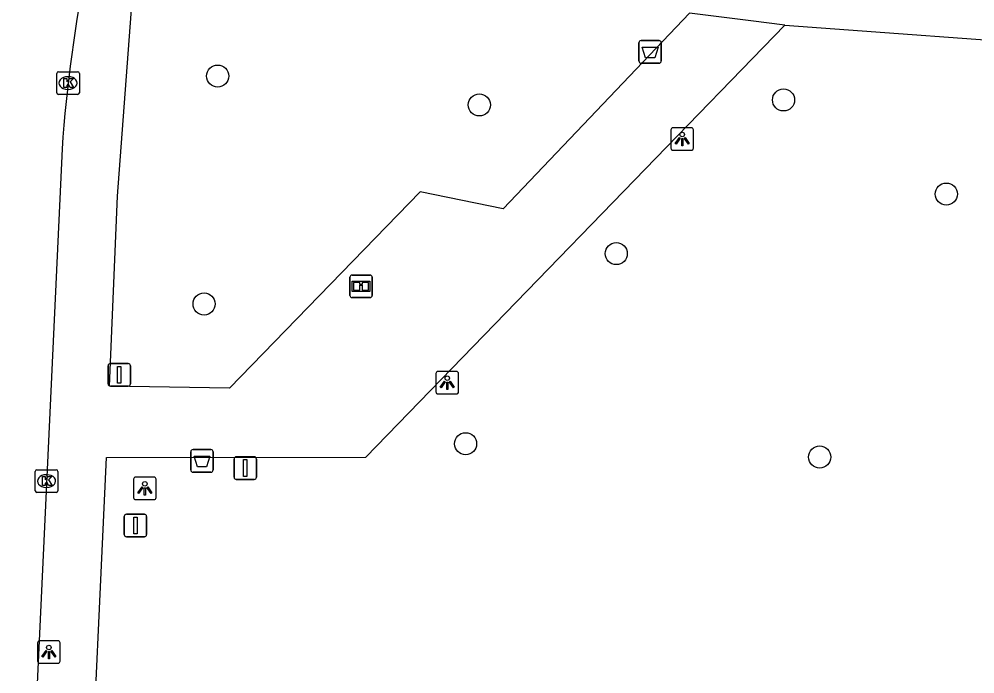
# Model space of a CAD drawing. Extents: x 160203 to 161526, y 379529 to 381797.
# Drawn here: x 161199.8 to 161242.09, y 380873.21 to 380902.17 of the extents above; entities that cross this region are included whole.
import ezdxf

# ---------------------------------------------------------------- set-up
doc = ezdxf.new("R2010")
doc.units = 0
for name, color, linetype in [('IMGEO_Afvalbak', 7, 'Continuous'), ('IMGEO_Boom', 7, 'Continuous'), ('IMGEO_Informatiebord', 7, 'Continuous'), ('IMGEO_Kolk', 7, 'Continuous'), ('IMGEO_Lichtpunt', 7, 'Continuous'), ('IMGEO_Rijbaan_lokaal_gesloten', 7, 'Continuous'), ('IMGEO_Verkeersbordpaal', 7, 'Continuous'), ('IMGEO_Voetpad_open', 7, 'Continuous')]:
    doc.layers.add(name, color=color, linetype=linetype)

msp = doc.modelspace()

# ---------------------------------------------------------------- linework, layer by layer
at = {"layer": 'IMGEO_Afvalbak'}
for p, q in [((161227.223, 380900.324), (161227.223, 380901.124)), ((161227.223, 380901.124), (161227.223, 380900.324)), ((161227.323, 380901.224), (161228.113, 380901.224)), ((161228.113, 380901.224), (161227.323, 380901.224)), ((161228.213, 380901.124), (161228.213, 380900.324)), ((161228.213, 380900.324), (161228.213, 380901.124)), ((161228.113, 380900.224), (161227.323, 380900.224)), ((161227.323, 380900.224), (161228.113, 380900.224)), ((161207.499, 380883.13), (161208.289, 380883.13)), ((161208.289, 380883.13), (161207.499, 380883.13)), ((161207.399, 380882.23), (161207.399, 380883.03)), ((161207.399, 380883.03), (161207.399, 380882.23)), ((161208.389, 380883.03), (161208.389, 380882.23)), ((161208.389, 380882.23), (161208.389, 380883.03)), ((161208.289, 380882.13), (161207.499, 380882.13)), ((161207.499, 380882.13), (161208.289, 380882.13))]:
    msp.add_line(p, q, dxfattribs=at)
for points in [[(161227.366, 380900.938), (161228.07, 380900.938), (161227.921, 380900.468), (161227.515, 380900.468), (161227.366, 380900.938)], [(161207.542, 380882.844), (161208.246, 380882.844), (161208.097, 380882.374), (161207.691, 380882.374), (161207.542, 380882.844)]]:
    msp.add_lwpolyline(points, dxfattribs=at)
for centre, start, end in [((161227.323, 380901.124), 90, 180), ((161227.323, 380901.124), 90, 180), ((161228.113, 380901.124), 0, 90), ((161228.113, 380901.124), 360, 90), ((161227.323, 380900.324), 180, 270), ((161227.323, 380900.324), 180, 270), ((161228.113, 380900.324), 270, 0), ((161228.113, 380900.324), 270, 0), ((161207.499, 380883.03), 90, 180), ((161207.499, 380883.03), 90, 180), ((161208.289, 380883.03), 0, 90), ((161208.289, 380883.03), 360, 90), ((161207.499, 380882.23), 180, 270), ((161207.499, 380882.23), 180, 270), ((161208.289, 380882.23), 270, 0), ((161208.289, 380882.23), 270, 0)]:
    msp.add_arc(centre, 0.1, start, end, dxfattribs=at)
at = {"layer": 'IMGEO_Boom'}
for centre in [(161208.589, 380899.655), (161220.164, 380898.38), (161233.62, 380898.6), (161240.821, 380894.433), (161226.22, 380891.8), (161207.989, 380889.573), (161219.555, 380883.386), (161235.22, 380882.8)]:
    msp.add_circle(centre, 0.489, dxfattribs=at)
at = {"layer": 'IMGEO_Informatiebord'}
for p, q in [((161214.438, 380889.953), (161214.438, 380890.753)), ((161214.438, 380890.753), (161214.438, 380889.953)), ((161214.538, 380890.853), (161215.328, 380890.853)), ((161215.328, 380890.853), (161214.538, 380890.853)), ((161215.428, 380890.753), (161215.428, 380889.953)), ((161215.428, 380889.953), (161215.428, 380890.753)), ((161215.328, 380889.853), (161214.538, 380889.853)), ((161214.538, 380889.853), (161215.328, 380889.853))]:
    msp.add_line(p, q, dxfattribs=at)
for points in [[(161214.539, 380890.585), (161215.327, 380890.585), (161215.327, 380890.121), (161214.539, 380890.121), (161214.539, 380890.585)], [(161214.604, 380890.52), (161214.604, 380890.186), (161214.879, 380890.186), (161214.88, 380890.399), (161214.984, 380890.4), (161214.985, 380890.186), (161215.262, 380890.186), (161215.262, 380890.52), (161214.986, 380890.52), (161214.986, 380890.44), (161214.88, 380890.44), (161214.88, 380890.52), (161214.604, 380890.52)]]:
    msp.add_lwpolyline(points, dxfattribs=at)
for centre, start, end in [((161214.538, 380890.753), 90, 180), ((161214.538, 380890.753), 90, 180), ((161215.328, 380890.753), 0, 90), ((161215.328, 380890.753), 360, 90), ((161214.538, 380889.953), 180, 270), ((161214.538, 380889.953), 180, 270), ((161215.328, 380889.953), 270, 0), ((161215.328, 380889.953), 270, 0)]:
    msp.add_arc(centre, 0.1, start, end, dxfattribs=at)
at = {"layer": 'IMGEO_Kolk'}
for p, q in [((161201.468, 380898.919), (161201.468, 380899.771)), ((161201.543, 380899.845), (161202.395, 380899.845)), ((161201.956, 380899.625), (161201.981, 380899.625)), ((161202.469, 380899.771), (161202.469, 380898.919)), ((161202.395, 380898.845), (161201.543, 380898.845)), ((161201.979, 380899.065), (161201.954, 380899.065)), ((161200.518, 380881.31), (161200.518, 380882.162)), ((161200.593, 380882.236), (161201.445, 380882.236)), ((161201.006, 380882.016), (161201.031, 380882.016)), ((161201.519, 380882.162), (161201.519, 380881.31)), ((161201.029, 380881.456), (161201.004, 380881.456)), ((161201.445, 380881.236), (161200.593, 380881.236))]:
    msp.add_line(p, q, dxfattribs=at)
for points in [[(161201.468, 380898.919), (161201.468, 380899.771)], [(161201.543, 380899.845), (161202.395, 380899.845)], [(161202.469, 380899.771), (161202.469, 380898.919)], [(161201.789, 380899.545), (161201.912, 380899.545), (161201.912, 380899.394), (161202.042, 380899.545), (161202.206, 380899.545), (161202.06, 380899.394), (161202.213, 380899.145), (161202.061, 380899.145), (161201.976, 380899.309), (161201.912, 380899.242), (161201.912, 380899.145), (161201.789, 380899.145), (161201.789, 380899.545)], [(161202.395, 380898.845), (161201.543, 380898.845)], [(161200.518, 380881.31), (161200.518, 380882.162)], [(161200.593, 380882.236), (161201.445, 380882.236)], [(161200.839, 380881.936), (161200.962, 380881.936), (161200.962, 380881.785), (161201.092, 380881.936), (161201.256, 380881.936), (161201.11, 380881.785), (161201.263, 380881.536), (161201.111, 380881.536), (161201.026, 380881.7), (161200.962, 380881.633), (161200.962, 380881.536), (161200.839, 380881.536), (161200.839, 380881.936)], [(161201.519, 380882.162), (161201.519, 380881.31)], [(161201.445, 380881.236), (161200.593, 380881.236)]]:
    msp.add_lwpolyline(points, dxfattribs=at)
for centre, start, end in [((161201.545, 380899.769), 91.552, 178.448), ((161201.545, 380899.769), 91.552, 178.448), ((161202.393, 380899.769), 1.552, 88.448), ((161202.393, 380899.769), 1.552, 88.448), ((161201.545, 380898.921), 181.552, 268.448), ((161201.545, 380898.921), 181.552, 268.448), ((161202.393, 380898.921), 271.552, 358.448), ((161202.393, 380898.921), 271.552, 358.448), ((161200.595, 380882.16), 91.552, 178.448), ((161200.595, 380882.16), 91.552, 178.448), ((161201.443, 380882.16), 1.552, 88.448), ((161201.443, 380882.16), 1.552, 88.448), ((161200.595, 380881.312), 181.552, 268.448), ((161200.595, 380881.312), 181.552, 268.448), ((161201.443, 380881.312), 271.552, 358.448), ((161201.443, 380881.312), 271.552, 358.448)]:
    msp.add_arc(centre, 0.0765, start, end, dxfattribs=at)
for centre, major_axis, ratio, start_param, end_param in [((161201.955, 380899.345), (-0.387, 0.002), 0.722429, 4.712389, 7.853982), ((161201.98, 380899.345), (-0.39, 0.002), 0.717154, 1.570796, 4.712389), ((161201.005, 380881.736), (-0.387, 0.002), 0.722429, 4.712389, 7.853982), ((161201.03, 380881.736), (-0.39, 0.002), 0.717154, 1.570796, 4.712389)]:
    msp.add_ellipse(centre, major_axis=major_axis, ratio=ratio, start_param=start_param, end_param=end_param, dxfattribs=at)
at = {"layer": 'IMGEO_Lichtpunt'}
for p, q in [((161228.641, 380897.272), (161228.641, 380896.465)), ((161228.641, 380897.272), (161228.641, 380896.465)), ((161229.543, 380897.367), (161228.735, 380897.367)), ((161229.543, 380897.367), (161228.735, 380897.367)), ((161229.637, 380896.465), (161229.637, 380897.272)), ((161229.637, 380896.465), (161229.637, 380897.272)), ((161228.735, 380896.371), (161229.543, 380896.371)), ((161228.735, 380896.371), (161229.543, 380896.371)), ((161219.148, 380886.587), (161218.34, 380886.587)), ((161219.148, 380886.587), (161218.34, 380886.587)), ((161218.246, 380886.492), (161218.246, 380885.685)), ((161218.246, 380886.492), (161218.246, 380885.685)), ((161219.242, 380885.685), (161219.242, 380886.492)), ((161219.242, 380885.685), (161219.242, 380886.492)), ((161218.34, 380885.591), (161219.148, 380885.591)), ((161218.34, 380885.591), (161219.148, 380885.591)), ((161205.77, 380881.912), (161204.962, 380881.912)), ((161205.77, 380881.912), (161204.962, 380881.912)), ((161204.868, 380881.817), (161204.868, 380881.01)), ((161204.868, 380881.817), (161204.868, 380881.01)), ((161205.864, 380881.01), (161205.864, 380881.817)), ((161205.864, 380881.01), (161205.864, 380881.817)), ((161204.962, 380880.916), (161205.77, 380880.916)), ((161204.962, 380880.916), (161205.77, 380880.916)), ((161201.525, 380874.672), (161200.717, 380874.672)), ((161201.525, 380874.672), (161200.717, 380874.672)), ((161200.623, 380874.577), (161200.623, 380873.77)), ((161200.623, 380874.577), (161200.623, 380873.77)), ((161201.619, 380873.77), (161201.619, 380874.577)), ((161201.619, 380873.77), (161201.619, 380874.577)), ((161200.717, 380873.676), (161201.525, 380873.676)), ((161200.717, 380873.676), (161201.525, 380873.676))]:
    msp.add_line(p, q, dxfattribs=at)
for points in [[(161229.015, 380896.936), (161229.054, 380896.908), (161228.866, 380896.646), (161228.828, 380896.673), (161229.015, 380896.936)], [(161229.117, 380896.888), (161229.164, 380896.888), (161229.164, 380896.566), (161229.117, 380896.566), (161229.117, 380896.888)], [(161229.227, 380896.908), (161229.265, 380896.935), (161229.452, 380896.673), (161229.413, 380896.645), (161229.227, 380896.908)], [(161218.62, 380886.156), (161218.659, 380886.128), (161218.471, 380885.866), (161218.433, 380885.893), (161218.62, 380886.156)], [(161218.722, 380886.108), (161218.769, 380886.108), (161218.769, 380885.786), (161218.722, 380885.786), (161218.722, 380886.108)], [(161218.832, 380886.128), (161218.87, 380886.155), (161219.057, 380885.893), (161219.018, 380885.865), (161218.832, 380886.128)], [(161205.242, 380881.481), (161205.281, 380881.453), (161205.093, 380881.191), (161205.055, 380881.218), (161205.242, 380881.481)], [(161205.454, 380881.453), (161205.492, 380881.48), (161205.679, 380881.218), (161205.64, 380881.19), (161205.454, 380881.453)], [(161205.344, 380881.433), (161205.391, 380881.433), (161205.391, 380881.111), (161205.344, 380881.111), (161205.344, 380881.433)], [(161200.997, 380874.241), (161201.036, 380874.213), (161200.848, 380873.951), (161200.81, 380873.978), (161200.997, 380874.241)], [(161201.099, 380874.193), (161201.146, 380874.193), (161201.146, 380873.871), (161201.099, 380873.871), (161201.099, 380874.193)], [(161201.209, 380874.213), (161201.247, 380874.24), (161201.434, 380873.978), (161201.395, 380873.95), (161201.209, 380874.213)]]:
    msp.add_lwpolyline(points, dxfattribs=at)
for centre in [(161229.14, 380897.07), (161218.745, 380886.29), (161205.367, 380881.615), (161201.122, 380874.375)]:
    msp.add_circle(centre, 0.0994, dxfattribs=at)
for centre, start, end in [((161228.735, 380897.272), 90, 180), ((161228.735, 380897.272), 90, 180), ((161229.543, 380897.272), 0, 90), ((161229.543, 380897.272), 0, 90), ((161228.735, 380896.465), 180, 270), ((161228.735, 380896.465), 180, 270), ((161229.543, 380896.465), 270, 0), ((161229.543, 380896.465), 270, 360), ((161218.34, 380886.492), 90, 180), ((161218.34, 380886.492), 90, 180), ((161219.148, 380886.492), 0, 90), ((161219.148, 380886.492), 0, 90), ((161218.34, 380885.685), 180, 270), ((161218.34, 380885.685), 180, 270), ((161219.148, 380885.685), 270, 0), ((161219.148, 380885.685), 270, 360), ((161204.962, 380881.817), 90, 180), ((161204.962, 380881.817), 90, 180), ((161205.77, 380881.817), 0, 90), ((161205.77, 380881.817), 0, 90), ((161204.962, 380881.01), 180, 270), ((161204.962, 380881.01), 180, 270), ((161205.77, 380881.01), 270, 0), ((161205.77, 380881.01), 270, 360), ((161200.717, 380874.577), 90, 180), ((161200.717, 380874.577), 90, 180), ((161201.525, 380874.577), 0, 90), ((161201.525, 380874.577), 0, 90), ((161200.717, 380873.77), 180, 270), ((161200.717, 380873.77), 180, 270), ((161201.525, 380873.77), 270, 0), ((161201.525, 380873.77), 270, 360)]:
    msp.add_arc(centre, 0.0946, start, end, dxfattribs=at)
at = {"layer": 'IMGEO_Rijbaan_lokaal_gesloten'}
msp.add_lwpolyline([(161201.703, 380896.433), (161199.805, 380855.742)], dxfattribs=at)
msp.add_arc((161269.121, 380891.612), 67.59, 168.7829, 175.90974, dxfattribs=at)
at = {"layer": 'IMGEO_Verkeersbordpaal'}
for p, q in [((161203.841, 380886.938), (161204.631, 380886.938)), ((161204.631, 380886.938), (161203.841, 380886.938)), ((161203.741, 380886.038), (161203.741, 380886.838)), ((161203.741, 380886.838), (161203.741, 380886.038)), ((161204.731, 380886.838), (161204.731, 380886.038)), ((161204.731, 380886.038), (161204.731, 380886.838)), ((161204.631, 380885.938), (161203.841, 380885.938)), ((161203.841, 380885.938), (161204.631, 380885.938)), ((161209.312, 380881.91), (161209.312, 380882.71)), ((161209.312, 380882.71), (161209.312, 380881.91)), ((161209.412, 380882.81), (161210.202, 380882.81)), ((161210.202, 380882.81), (161209.412, 380882.81)), ((161210.302, 380882.71), (161210.302, 380881.91)), ((161210.302, 380881.91), (161210.302, 380882.71)), ((161210.202, 380881.81), (161209.412, 380881.81)), ((161209.412, 380881.81), (161210.202, 380881.81)), ((161204.457, 380879.371), (161204.457, 380880.171)), ((161204.457, 380880.171), (161204.457, 380879.371)), ((161204.557, 380880.271), (161205.347, 380880.271)), ((161205.347, 380880.271), (161204.557, 380880.271)), ((161205.447, 380880.171), (161205.447, 380879.371)), ((161205.447, 380879.371), (161205.447, 380880.171)), ((161205.347, 380879.271), (161204.557, 380879.271)), ((161204.557, 380879.271), (161205.347, 380879.271))]:
    msp.add_line(p, q, dxfattribs=at)
for points in [[(161204.161, 380886.813), (161204.311, 380886.813), (161204.311, 380886.063), (161204.161, 380886.063), (161204.161, 380886.813)], [(161209.732, 380882.685), (161209.882, 380882.685), (161209.882, 380881.935), (161209.732, 380881.935), (161209.732, 380882.685)], [(161204.877, 380880.146), (161205.027, 380880.146), (161205.027, 380879.396), (161204.877, 380879.396), (161204.877, 380880.146)]]:
    msp.add_lwpolyline(points, dxfattribs=at)
for centre, start, end in [((161203.841, 380886.838), 90, 180), ((161203.841, 380886.838), 90, 180), ((161204.631, 380886.838), 0, 90), ((161204.631, 380886.838), 360, 90), ((161203.841, 380886.038), 180, 270), ((161203.841, 380886.038), 180, 270), ((161204.631, 380886.038), 270, 0), ((161204.631, 380886.038), 270, 0), ((161209.412, 380882.71), 90, 180), ((161209.412, 380882.71), 90, 180), ((161210.202, 380882.71), 0, 90), ((161210.202, 380882.71), 360, 90), ((161209.412, 380881.91), 180, 270), ((161209.412, 380881.91), 180, 270), ((161210.202, 380881.91), 270, 0), ((161210.202, 380881.91), 270, 0), ((161204.557, 380880.171), 90, 180), ((161204.557, 380880.171), 90, 180), ((161205.347, 380880.171), 0, 90), ((161205.347, 380880.171), 360, 90), ((161204.557, 380879.371), 180, 270), ((161204.557, 380879.371), 180, 270), ((161205.347, 380879.371), 270, 0), ((161205.347, 380879.371), 270, 0)]:
    msp.add_arc(centre, 0.1, start, end, dxfattribs=at)
at = {"layer": 'IMGEO_Voetpad_open'}
for points in [[(161229.461, 380902.444), (161221.22, 380893.788), (161217.543, 380894.53), (161209.107, 380885.841), (161203.805, 380885.942), (161204.159, 380894.348), (161204.935, 380904.78)], [(161233.676, 380901.905), (161232.181, 380902.096), (161229.461, 380902.444)], [(161202.334, 380853.985), (161202.886, 380865.916), (161203.665, 380882.773), (161215.14, 380882.797), (161233.676, 380901.905)], [(161233.676, 380901.905), (161246.546, 380900.962), (161250.71, 380900.215)]]:
    msp.add_lwpolyline(points, dxfattribs=at)

doc.saveas('drawing.dxf')
